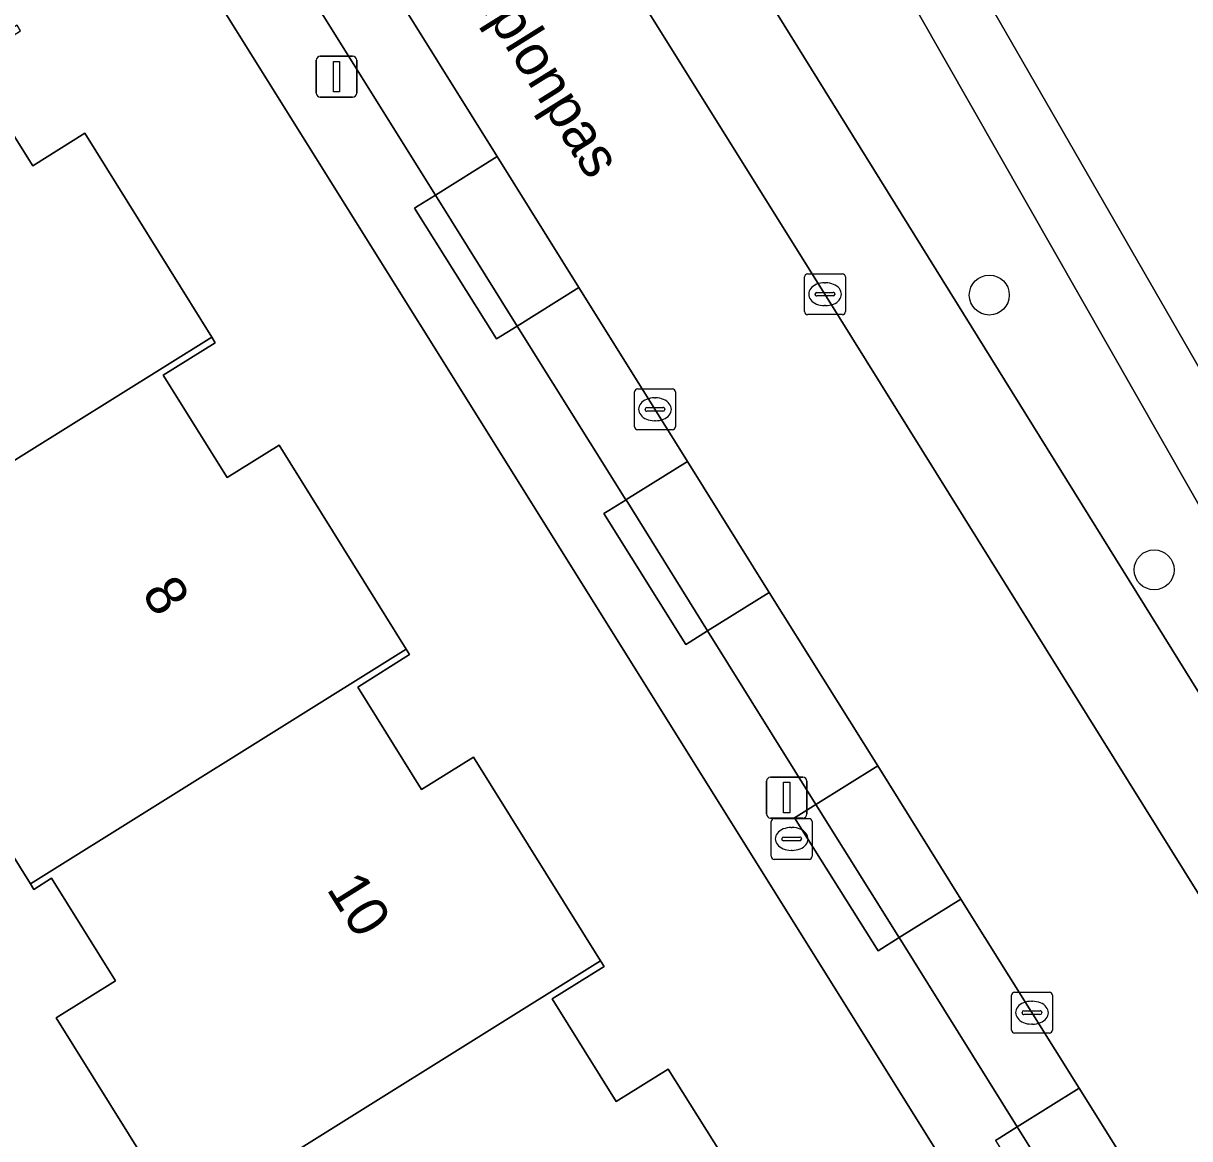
# Model space of a CAD drawing. Extents: x 158835 to 160077, y 386387 to 387778.
# Drawn here: x 159134.01 to 159162.55, y 387005.06 to 387032.36 of the extents above; entities that cross this region are included whole.
import ezdxf

# ---------------------------------------------------------------- set-up
doc = ezdxf.new("R2010")
doc.units = 0
for name, color, linetype in [('IMGEO_Boom', 7, 'Continuous'), ('IMGEO_Brandkraan', 7, 'Continuous'), ('IMGEO_Erf', 7, 'Continuous'), ('IMGEO_Groenvoorziening', 7, 'Continuous'), ('IMGEO_Kolk', 7, 'Continuous'), ('IMGEO_Lichtmast', 7, 'Continuous'), ('IMGEO_Openbare_ruimte_label', 7, 'Continuous'), ('IMGEO_Pand', 7, 'Continuous'), ('IMGEO_Pand_nummerreeks', 7, 'Continuous'), ('IMGEO_Parkeervlak_open', 7, 'Continuous'), ('IMGEO_Rijbaan_lokaal_open', 7, 'Continuous'), ('IMGEO_Voetpad_halfverhard', 7, 'Continuous'), ('IMGEO_Voetpad_open', 7, 'Continuous')]:
    doc.layers.add(name, color=color, linetype=linetype)

msp = doc.modelspace()

# ---------------------------------------------------------------- linework, layer by layer
at = {"layer": 'IMGEO_Boom'}
for centre in [(159157.65, 387025.705), (159161.683, 387018.979)]:
    msp.add_circle(centre, 0.489, dxfattribs=at)
at = {"layer": 'IMGEO_Brandkraan'}
for p, q in [((159152.389, 387012.894), (159153.241, 387012.894)), ((159152.314, 387011.968), (159152.314, 387012.82)), ((159152.802, 387012.674), (159152.827, 387012.674)), ((159153.315, 387012.82), (159153.315, 387011.968)), ((159152.573, 387012.388), (159152.573, 387012.4)), ((159153.011, 387012.351), (159152.613, 387012.351)), ((159152.616, 387012.437), (159153.014, 387012.437)), ((159153.057, 387012.4), (159153.057, 387012.388)), ((159152.825, 387012.114), (159152.8, 387012.114)), ((159153.241, 387011.894), (159152.389, 387011.894))]:
    msp.add_line(p, q, dxfattribs=at)
for points in [[(159152.389, 387012.894), (159153.241, 387012.894)], [(159152.314, 387011.968), (159152.314, 387012.82)], [(159153.315, 387012.82), (159153.315, 387011.968)], [(159153.241, 387011.894), (159152.389, 387011.894)]]:
    msp.add_lwpolyline(points, dxfattribs=at)
for centre, radius, start, end in [((159152.391, 387012.818), 0.0765, 91.552, 178.448), ((159152.391, 387012.818), 0.0765, 91.552, 178.448), ((159153.239, 387012.818), 0.0765, 1.552, 88.448), ((159153.239, 387012.818), 0.0765, 1.552, 88.448), ((159152.613, 387012.397), 0.0403, 85.8775, 175.7526), ((159152.61, 387012.387), 0.0366, 178.938, 274.7102), ((159153.014, 387012.394), 0.043, 264.8664, 352.4533), ((159153.018, 387012.399), 0.0386, 1.7309, 96.639), ((159152.391, 387011.97), 0.0765, 181.552, 268.448), ((159152.391, 387011.97), 0.0765, 181.552, 268.448), ((159153.239, 387011.97), 0.0765, 271.552, 358.448), ((159153.239, 387011.97), 0.0765, 271.552, 358.448)]:
    msp.add_arc(centre, radius, start, end, dxfattribs=at)
for centre, major_axis, ratio, start_param, end_param in [((159152.801, 387012.394), (-0.387, 0.002), 0.722429, 4.712389, 7.853982), ((159152.826, 387012.394), (-0.39, 0.002), 0.717154, 1.570796, 4.712389)]:
    msp.add_ellipse(centre, major_axis=major_axis, ratio=ratio, start_param=start_param, end_param=end_param, dxfattribs=at)
at = {"layer": 'IMGEO_Erf'}
for points in [[(159176.412, 386972.666), (159127.342, 387051.2), (159120.104, 387062.784), (159113.472, 387073.398)], [(159132.676, 387031.376), (159134.247, 387028.871), (159135.516, 387029.667), (159138.623, 387024.672), (159138.708, 387024.536), (159137.437, 387023.744), (159139, 387021.237), (159140.271, 387022.029), (159143.382, 387017.039), (159143.466, 387016.904), (159142.195, 387016.112), (159143.758, 387013.604), (159145.029, 387014.397), (159148.139, 387009.408), (159148.224, 387009.272), (159146.953, 387008.48), (159148.521, 387005.964), (159149.792, 387006.756), (159152.922, 387001.77)], [(159134.814, 387008.011), (159136.272, 387008.921), (159134.706, 387011.43), (159134.273, 387011.16), (159134.188, 387011.296), (159131.072, 387016.287)], [(159137.925, 387003.028), (159134.814, 387008.011)]]:
    msp.add_lwpolyline(points, dxfattribs=at)
at = {"layer": 'IMGEO_Groenvoorziening'}
for points in [[(159145.724, 387044.428), (159144.539, 387040.277), (159153.626, 387025.725), (159163.428, 387009.991), (159169.676, 387000), (159174.277, 386992.643), (159176.816, 386988.577), (159178.034, 386991.406), (159146.011, 387042.982)], [(159151.191, 387044.049), (159163.807, 387022.152), (159174.312, 387022.721)], [(159146.011, 387042.982), (159178.034, 386991.406), (159178.96, 386991.921), (159174.259, 386999.753), (159172.04, 387003.598), (159170.055, 387007.101), (159163.903, 387018.599), (159150.526, 387042.058)]]:
    msp.add_lwpolyline(points, dxfattribs=at)
at = {"layer": 'IMGEO_Kolk'}
for p, q in [((159153.13, 387025.3), (159153.13, 387026.152)), ((159153.205, 387026.226), (159154.057, 387026.226)), ((159153.618, 387026.006), (159153.643, 387026.006)), ((159154.131, 387026.152), (159154.131, 387025.3)), ((159153.389, 387025.72), (159153.389, 387025.732)), ((159153.432, 387025.769), (159153.83, 387025.769)), ((159153.873, 387025.732), (159153.873, 387025.72)), ((159153.827, 387025.683), (159153.429, 387025.683)), ((159153.641, 387025.446), (159153.616, 387025.446)), ((159154.057, 387025.226), (159153.205, 387025.226)), ((159149.044, 387023.409), (159149.896, 387023.409)), ((159148.969, 387022.483), (159148.969, 387023.335)), ((159149.457, 387023.189), (159149.482, 387023.189)), ((159149.97, 387023.335), (159149.97, 387022.483)), ((159149.228, 387022.903), (159149.228, 387022.915)), ((159149.666, 387022.866), (159149.268, 387022.866)), ((159149.271, 387022.952), (159149.669, 387022.952)), ((159149.712, 387022.915), (159149.712, 387022.903)), ((159149.48, 387022.629), (159149.455, 387022.629)), ((159149.896, 387022.409), (159149.044, 387022.409)), ((159158.193, 387007.715), (159158.193, 387008.567)), ((159158.268, 387008.641), (159159.12, 387008.641)), ((159159.194, 387008.567), (159159.194, 387007.715)), ((159158.681, 387008.421), (159158.706, 387008.421)), ((159158.452, 387008.135), (159158.452, 387008.147)), ((159158.89, 387008.098), (159158.492, 387008.098)), ((159158.495, 387008.184), (159158.893, 387008.184)), ((159158.936, 387008.147), (159158.936, 387008.135)), ((159158.704, 387007.861), (159158.679, 387007.861)), ((159159.12, 387007.641), (159158.268, 387007.641))]:
    msp.add_line(p, q, dxfattribs=at)
for points in [[(159153.13, 387025.3), (159153.13, 387026.152)], [(159153.205, 387026.226), (159154.057, 387026.226)], [(159154.131, 387026.152), (159154.131, 387025.3)], [(159154.057, 387025.226), (159153.205, 387025.226)], [(159149.044, 387023.409), (159149.896, 387023.409)], [(159148.969, 387022.483), (159148.969, 387023.335)], [(159149.97, 387023.335), (159149.97, 387022.483)], [(159149.896, 387022.409), (159149.044, 387022.409)], [(159158.193, 387007.715), (159158.193, 387008.567)], [(159158.268, 387008.641), (159159.12, 387008.641)], [(159159.194, 387008.567), (159159.194, 387007.715)], [(159159.12, 387007.641), (159158.268, 387007.641)]]:
    msp.add_lwpolyline(points, dxfattribs=at)
for centre, radius, start, end in [((159153.207, 387026.15), 0.0765, 91.552, 178.448), ((159153.207, 387026.15), 0.0765, 91.552, 178.448), ((159154.055, 387026.15), 0.0765, 1.552, 88.448), ((159154.055, 387026.15), 0.0765, 1.552, 88.448), ((159153.429, 387025.729), 0.0403, 85.8775, 175.7526), ((159153.426, 387025.719), 0.0366, 178.938, 274.7102), ((159153.83, 387025.726), 0.043, 264.8664, 352.4533), ((159153.834, 387025.731), 0.0386, 1.7309, 96.639), ((159153.207, 387025.302), 0.0765, 181.552, 268.448), ((159153.207, 387025.302), 0.0765, 181.552, 268.448), ((159154.055, 387025.302), 0.0765, 271.552, 358.448), ((159154.055, 387025.302), 0.0765, 271.552, 358.448), ((159149.046, 387023.333), 0.0765, 91.552, 178.448), ((159149.046, 387023.333), 0.0765, 91.552, 178.448), ((159149.894, 387023.333), 0.0765, 1.552, 88.448), ((159149.894, 387023.333), 0.0765, 1.552, 88.448), ((159149.268, 387022.912), 0.0403, 85.8775, 175.7526), ((159149.265, 387022.902), 0.0366, 178.938, 274.7102), ((159149.669, 387022.909), 0.043, 264.8664, 352.4533), ((159149.673, 387022.914), 0.0386, 1.7309, 96.639), ((159149.046, 387022.485), 0.0765, 181.552, 268.448), ((159149.046, 387022.485), 0.0765, 181.552, 268.448), ((159149.894, 387022.485), 0.0765, 271.552, 358.448), ((159149.894, 387022.485), 0.0765, 271.552, 358.448), ((159158.27, 387008.565), 0.0765, 91.552, 178.448), ((159158.27, 387008.565), 0.0765, 91.552, 178.448), ((159159.118, 387008.565), 0.0765, 1.552, 88.448), ((159159.118, 387008.565), 0.0765, 1.552, 88.448), ((159158.492, 387008.144), 0.0403, 85.8775, 175.7526), ((159158.489, 387008.134), 0.0366, 178.938, 274.7102), ((159158.893, 387008.141), 0.043, 264.8664, 352.4533), ((159158.897, 387008.146), 0.0386, 1.7309, 96.639), ((159158.27, 387007.717), 0.0765, 181.552, 268.448), ((159158.27, 387007.717), 0.0765, 181.552, 268.448), ((159159.118, 387007.717), 0.0765, 271.552, 358.448), ((159159.118, 387007.717), 0.0765, 271.552, 358.448)]:
    msp.add_arc(centre, radius, start, end, dxfattribs=at)
for centre, major_axis, ratio, start_param, end_param in [((159153.617, 387025.726), (-0.387, 0.002), 0.722429, 4.712389, 7.853982), ((159153.642, 387025.726), (-0.39, 0.002), 0.717154, 1.570796, 4.712389), ((159149.456, 387022.909), (-0.387, 0.002), 0.722429, 4.712389, 7.853982), ((159149.481, 387022.909), (-0.39, 0.002), 0.717154, 1.570796, 4.712389), ((159158.68, 387008.141), (-0.387, 0.002), 0.722429, 4.712389, 7.853982), ((159158.705, 387008.141), (-0.39, 0.002), 0.717154, 1.570796, 4.712389)]:
    msp.add_ellipse(centre, major_axis=major_axis, ratio=ratio, start_param=start_param, end_param=end_param, dxfattribs=at)
at = {"layer": 'IMGEO_Lichtmast'}
for p, q in [((159141.181, 387030.651), (159141.181, 387031.451)), ((159141.181, 387031.451), (159141.181, 387030.651)), ((159141.281, 387031.551), (159142.071, 387031.551)), ((159142.071, 387031.551), (159141.281, 387031.551)), ((159142.171, 387031.451), (159142.171, 387030.651)), ((159142.171, 387030.651), (159142.171, 387031.451)), ((159142.071, 387030.551), (159141.281, 387030.551)), ((159141.281, 387030.551), (159142.071, 387030.551)), ((159152.198, 387013.006), (159152.198, 387013.806)), ((159152.198, 387013.806), (159152.198, 387013.006)), ((159152.298, 387013.906), (159153.088, 387013.906)), ((159153.088, 387013.906), (159152.298, 387013.906)), ((159153.188, 387013.806), (159153.188, 387013.006)), ((159153.188, 387013.006), (159153.188, 387013.806)), ((159153.088, 387012.906), (159152.298, 387012.906)), ((159152.298, 387012.906), (159153.088, 387012.906))]:
    msp.add_line(p, q, dxfattribs=at)
for points in [[(159141.601, 387031.426), (159141.751, 387031.426), (159141.751, 387030.676), (159141.601, 387030.676), (159141.601, 387031.426)], [(159152.618, 387013.781), (159152.768, 387013.781), (159152.768, 387013.031), (159152.618, 387013.031), (159152.618, 387013.781)]]:
    msp.add_lwpolyline(points, dxfattribs=at)
for centre, start, end in [((159141.281, 387031.451), 90, 180), ((159141.281, 387031.451), 90, 180), ((159142.071, 387031.451), 0, 90), ((159142.071, 387031.451), 360, 90), ((159141.281, 387030.651), 180, 270), ((159141.281, 387030.651), 180, 270), ((159142.071, 387030.651), 270, 0), ((159142.071, 387030.651), 270, 0), ((159152.298, 387013.806), 90, 180), ((159152.298, 387013.806), 90, 180), ((159153.088, 387013.806), 0, 90), ((159153.088, 387013.806), 360, 90), ((159152.298, 387013.006), 180, 270), ((159152.298, 387013.006), 180, 270), ((159153.088, 387013.006), 270, 0), ((159153.088, 387013.006), 270, 0)]:
    msp.add_arc(centre, 0.1, start, end, dxfattribs=at)
at = {"layer": 'IMGEO_Pand'}
for points in [[(159135.516, 387029.667), (159134.247, 387028.871), (159132.676, 387031.376), (159133.945, 387032.172), (159133.86, 387032.308), (159124.653, 387026.567), (159122.54, 387025.25), (159122.014, 387024.922), (159123.675, 387022.257), (159126.688, 387023.31), (159129.421, 387018.932), (159138.623, 387024.672)], [(159129.421, 387018.932), (159129.506, 387018.796), (159129.938, 387019.066), (159131.504, 387016.557), (159131.072, 387016.287), (159134.188, 387011.296), (159143.382, 387017.039), (159140.271, 387022.029), (159139, 387021.237), (159137.437, 387023.744), (159138.708, 387024.536), (159138.623, 387024.672)], [(159148.139, 387009.408), (159145.029, 387014.397), (159143.758, 387013.604), (159142.195, 387016.112), (159143.466, 387016.904), (159143.382, 387017.039), (159134.188, 387011.296), (159134.273, 387011.16), (159134.706, 387011.43), (159136.272, 387008.921), (159134.814, 387008.011), (159137.925, 387003.028), (159138.942, 387003.663)], [(159152.922, 387001.77), (159149.792, 387006.756), (159148.521, 387005.964), (159146.953, 387008.48), (159148.224, 387009.272), (159148.139, 387009.408), (159138.942, 387003.663), (159139.027, 387003.527), (159139.459, 387003.797), (159141.025, 387001.289), (159140.593, 387001.019), (159141.229, 387000), (159143.709, 386996.028), (159150.082, 387000)]]:
    msp.add_lwpolyline(points, close=True, dxfattribs=at)
at = {"layer": 'IMGEO_Parkeervlak_open'}
for points in [[(159142.744, 387033.69), (159141.232, 387032.745), (159144.098, 387028.152), (159145.61, 387029.095)], [(159147.608, 387025.891), (159146.094, 387024.947), (159148.759, 387020.696), (159150.263, 387021.635), (159149.467, 387022.91)], [(159152.266, 387018.429), (159150.753, 387017.484), (159153.409, 387013.239), (159154.919, 387014.182)], [(159156.956, 387010.922), (159155.448, 387009.98), (159158.332, 387005.344), (159159.848, 387006.291)]]:
    msp.add_lwpolyline(points, close=True, dxfattribs=at)
at = {"layer": 'IMGEO_Rijbaan_lokaal_open'}
for points in [[(159169.676, 387000), (159163.428, 387009.991), (159153.626, 387025.725), (159144.539, 387040.277), (159141.704, 387044.817), (159137.526, 387051.487), (159136.626, 387052.922), (159136.054, 387053.836), (159129.749, 387063.902)], [(159133.126, 387049.103), (159136.047, 387044.424), (159138.038, 387041.236), (159138.074, 387041.179), (159140.687, 387036.989), (159142.744, 387033.69), (159145.61, 387029.095), (159147.608, 387025.891), (159149.467, 387022.91), (159150.263, 387021.635), (159152.266, 387018.429), (159154.919, 387014.182), (159156.956, 387010.922), (159159.848, 387006.291), (159161.917, 387002.979)]]:
    msp.add_lwpolyline(points, dxfattribs=at)
at = {"layer": 'IMGEO_Voetpad_halfverhard'}
for points in [[(159179.127, 386994.985), (159174.008, 387003.646), (159172.487, 387006.424), (159165.29, 387019.57), (159163.807, 387022.152), (159151.191, 387044.049)], [(159150.526, 387042.058), (159163.903, 387018.599), (159170.055, 387007.101), (159172.04, 387003.598), (159174.259, 386999.753), (159178.96, 386991.921), (159187.401, 386977.166), (159187.569, 386977.271), (159188.722, 386978.002), (159184.968, 386984.664), (159180.415, 386992.744), (159179.127, 386994.985)]]:
    msp.add_lwpolyline(points, dxfattribs=at)
at = {"layer": 'IMGEO_Voetpad_open'}
for points in [[(159113.472, 387073.398), (159120.104, 387062.784), (159127.342, 387051.2), (159176.412, 386972.666)], [(159157.803, 387005.013), (159157.909, 387005.079), (159158.332, 387005.344), (159155.448, 387009.98), (159154.929, 387009.656), (159152.885, 387012.911), (159152.987, 387012.974), (159153.409, 387013.239), (159150.753, 387017.484), (159150.329, 387017.221), (159150.222, 387017.154), (159148.222, 387020.356), (159148.338, 387020.429), (159148.762, 387020.692), (159148.759, 387020.696), (159146.094, 387024.947), (159145.588, 387024.632), (159143.587, 387027.834), (159143.674, 387027.888), (159144.098, 387028.152), (159141.232, 387032.745)]]:
    msp.add_lwpolyline(points, dxfattribs=at)
for points in [[(159145.61, 387029.095), (159144.098, 387028.152), (159146.094, 387024.947), (159147.608, 387025.891)], [(159144.098, 387028.152), (159143.674, 387027.888), (159143.587, 387027.834), (159145.588, 387024.632), (159146.094, 387024.947)], [(159150.263, 387021.635), (159148.759, 387020.696), (159148.762, 387020.692), (159150.753, 387017.484), (159152.266, 387018.429)], [(159148.762, 387020.692), (159148.338, 387020.429), (159148.222, 387020.356), (159150.222, 387017.154), (159150.329, 387017.221), (159150.753, 387017.484)], [(159154.919, 387014.182), (159153.409, 387013.239), (159155.415, 387010.033), (159155.448, 387009.98), (159156.956, 387010.922)], [(159153.409, 387013.239), (159152.987, 387012.974), (159152.885, 387012.911), (159154.929, 387009.656), (159155.448, 387009.98), (159155.415, 387010.033)], [(159159.848, 387006.291), (159158.332, 387005.344), (159160.332, 387002.147), (159160.404, 387002.032), (159161.917, 387002.979)], [(159158.332, 387005.344), (159157.909, 387005.079), (159157.803, 387005.013), (159159.802, 387001.815), (159160.332, 387002.147)]]:
    msp.add_lwpolyline(points, close=True, dxfattribs=at)

# ---------------------------------------------------------------- texts
at = {"layer": 'IMGEO_Openbare_ruimte_label'}
msp.add_text('Simplonpas', height=1, rotation=301.9568, dxfattribs=at).set_placement((159144.163, 387034.419))
at = {"layer": 'IMGEO_Pand_nummerreeks'}
for s, p in [('8', (159136.893, 387018.41)), ('10', (159141.417, 387011.17))]:
    msp.add_text(s, height=1, rotation=302.0001, dxfattribs=at).set_placement(p)

doc.saveas('drawing.dxf')
